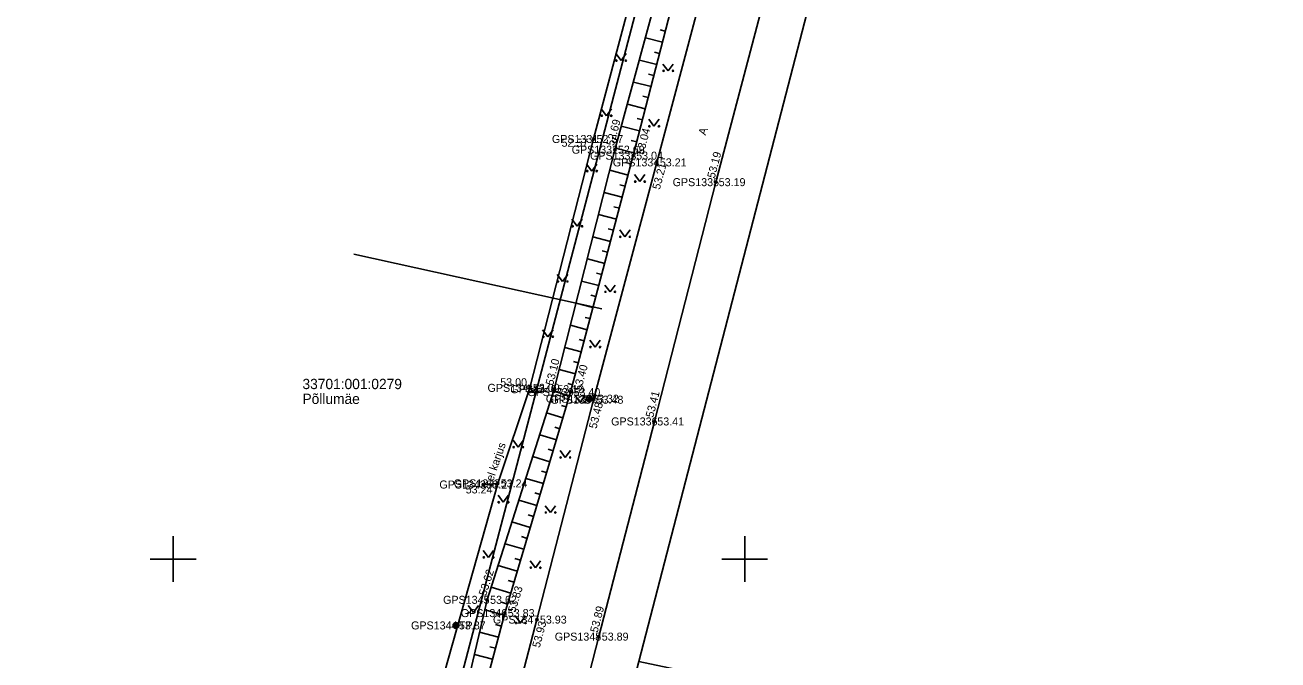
# Model space of a CAD drawing. Extents: x 551623 to 559850, y 6561220 to 6567135.
# Drawn here: x 555087 to 555196.6, y 6565041.2 to 6565096.7 of the extents above; entities that cross this region are included whole.
import ezdxf

# ---------------------------------------------------------------- set-up
doc = ezdxf.new("R2010")
doc.units = 0
for name, color, linetype in [('AED', 7, 'Continuous'), ('DTRASS', 7, 'Continuous'), ('HALJASTUS', 7, 'Continuous'), ('KORGUS-EH2000', 7, 'Continuous'), ('MOOTKORG-EH2000', 7, 'Continuous'), ('MOOTMPUNKT', 7, 'Continuous'), ('MOOTNR', 7, 'Continuous'), ('MOOTPIIR', 7, 'Continuous'), ('PIIR', 7, 'Continuous'), ('POST', 7, 'Continuous'), ('RELJEEF', 7, 'Continuous'), ('TEE', 7, 'Continuous'), ('VORK', 7, 'Continuous')]:
    doc.layers.add(name, color=color, linetype=linetype)

msp = doc.modelspace()

# ---------------------------------------------------------------- linework, layer by layer
at = {"layer": 'AED'}
msp.add_lwpolyline([(555179.37, 6565300.08), (555180.24, 6565299.85), (555180.75, 6565290.87), (555180.14, 6565280.62), (555178.98, 6565264.79), (555177.98, 6565255.29), (555177.31, 6565249.05), (555173.49, 6565227.42), (555169.73, 6565212.42), (555163.78, 6565189.53), (555156.09, 6565161.76), (555151.43, 6565143.9), (555146.99, 6565125.89), (555142.27, 6565107.51), (555136.77, 6565086.76), (555131.21, 6565064.98), (555128.39, 6565056.62), (555127.14, 6565056.52)], dxfattribs=at)
at = {"layer": 'DTRASS'}
msp.add_line((555137.51, 6565071.9), (555115.8, 6565076.67), dxfattribs=at)
at = {"layer": 'HALJASTUS'}
for p, q in [((555138.71, 6565094.23), (555139.18, 6565093.62)), ((555139.18, 6565093.62), (555139.62, 6565094.23)), ((555142.84, 6565093.32), (555143.3, 6565092.72)), ((555143.3, 6565092.72), (555143.75, 6565093.32)), ((555137.43, 6565089.39), (555137.9, 6565088.79)), ((555137.9, 6565088.79), (555138.34, 6565089.39)), ((555141.6, 6565088.48), (555142.06, 6565087.87)), ((555142.06, 6565087.87), (555142.51, 6565088.48)), ((555136.15, 6565084.56), (555136.62, 6565083.95)), ((555136.62, 6565083.95), (555137.06, 6565084.56)), ((555140.36, 6565083.64), (555140.82, 6565083.03)), ((555140.82, 6565083.03), (555141.27, 6565083.64)), ((555134.88, 6565079.73), (555135.34, 6565079.12)), ((555135.34, 6565079.12), (555135.78, 6565079.73)), ((555139.06, 6565078.81), (555139.52, 6565078.2)), ((555139.52, 6565078.2), (555139.97, 6565078.81)), ((555133.6, 6565074.89), (555134.06, 6565074.29)), ((555134.06, 6565074.29), (555134.51, 6565074.89)), ((555137.75, 6565073.98), (555138.22, 6565073.38)), ((555138.22, 6565073.38), (555138.66, 6565073.98)), ((555132.32, 6565070.06), (555132.78, 6565069.45)), ((555132.78, 6565069.45), (555133.23, 6565070.06)), ((555136.45, 6565069.16), (555136.91, 6565068.55)), ((555136.91, 6565068.55), (555137.36, 6565069.16)), ((555131.04, 6565065.23), (555131.5, 6565064.62)), ((555131.5, 6565064.62), (555131.95, 6565065.23)), ((555135.14, 6565064.33), (555135.61, 6565063.72)), ((555135.61, 6565063.72), (555136.05, 6565064.33)), ((555129.73, 6565060.4), (555130.19, 6565059.79)), ((555130.19, 6565059.79), (555130.64, 6565060.4)), ((555133.84, 6565059.5), (555134.3, 6565058.89)), ((555134.3, 6565058.89), (555134.75, 6565059.5)), ((555128.42, 6565055.58), (555128.88, 6565054.97)), ((555128.88, 6565054.97), (555129.33, 6565055.58)), ((555132.53, 6565054.67), (555133, 6565054.07)), ((555133, 6565054.07), (555133.44, 6565054.67)), ((555127.11, 6565050.75), (555127.57, 6565050.14)), ((555127.57, 6565050.14), (555128.01, 6565050.75)), ((555131.23, 6565049.85), (555131.69, 6565049.24)), ((555131.69, 6565049.24), (555132.14, 6565049.85)), ((555125.79, 6565045.93), (555126.26, 6565045.32)), ((555126.26, 6565045.32), (555126.7, 6565045.93)), ((555129.92, 6565045.02), (555130.39, 6565044.41)), ((555130.39, 6565044.41), (555130.83, 6565045.02))]:
    msp.add_line(p, q, dxfattribs=at)
for centre in [(555138.77, 6565093.62), (555139.6, 6565093.62), (555142.9, 6565092.72), (555143.73, 6565092.72), (555137.5, 6565088.79), (555138.32, 6565088.79), (555141.66, 6565087.87), (555142.49, 6565087.87), (555136.22, 6565083.95), (555137.05, 6565083.95), (555140.42, 6565083.03), (555141.25, 6565083.03), (555134.94, 6565079.12), (555135.77, 6565079.12), (555139.12, 6565078.2), (555139.95, 6565078.2), (555133.66, 6565074.29), (555134.49, 6565074.29), (555137.82, 6565073.38), (555138.64, 6565073.38), (555132.38, 6565069.45), (555133.21, 6565069.45), (555136.51, 6565068.55), (555137.34, 6565068.55), (555131.1, 6565064.62), (555131.93, 6565064.62), (555135.21, 6565063.72), (555136.03, 6565063.72), (555129.79, 6565059.79), (555130.62, 6565059.79), (555133.9, 6565058.89), (555134.73, 6565058.89), (555128.48, 6565054.97), (555129.31, 6565054.97), (555132.6, 6565054.07), (555133.43, 6565054.07), (555127.17, 6565050.14), (555128, 6565050.14), (555131.29, 6565049.24), (555132.12, 6565049.24), (555125.85, 6565045.32), (555126.68, 6565045.32), (555129.99, 6565044.41), (555130.82, 6565044.41)]:
    msp.add_circle(centre, 0.055, dxfattribs=at)
at = {"layer": 'KORGUS-EH2000'}
for centre in [(555136.77, 6565086.76), (555138.64, 6565085.82), (555140.24, 6565085.3), (555142.31, 6565084.71), (555147.46, 6565082.98), (555131.21, 6565064.98), (555133.34, 6565064.86), (555134.76, 6565064.61), (555136.78, 6565063.94), (555142.09, 6565062.04), (555128.39, 6565056.62), (555127.46, 6565046.43), (555129.01, 6565045.27), (555131.82, 6565044.7), (555137.23, 6565043.21)]:
    msp.add_circle(centre, 0.1, dxfattribs=at)
at = {"layer": 'MOOTMPUNKT'}
for centre in [(555136.77, 6565086.76), (555138.64, 6565085.82), (555140.24, 6565085.3), (555142.31, 6565084.71), (555147.46, 6565082.98), (555131.21, 6565064.98), (555133.34, 6565064.86), (555134.76, 6565064.61), (555136.38, 6565064.03), (555136.78, 6565063.94), (555142.09, 6565062.04), (555127.14, 6565056.52), (555128.39, 6565056.62), (555127.46, 6565046.43), (555129.01, 6565045.27), (555124.73, 6565044.19), (555131.82, 6565044.7), (555137.23, 6565043.21)]:
    msp.add_circle(centre, 0.1, dxfattribs=at)
at = {"layer": 'MOOTPIIR'}
msp.add_lwpolyline([(555142.27, 6565107.51), (555136.77, 6565086.76), (555131.21, 6565064.98), (555128.39, 6565056.62), (555119.76, 6565026.04), (555115.39, 6565012.5), (555109.89, 6564994.45), (555103.31, 6564985.64), (555107.27, 6564983.14), (555108.26, 6564982.26), (555115, 6564980.21), (555128.16, 6564974.35), (555131.46, 6564980.12), (555132.34, 6564987.71), (555130.63, 6564989.25), (555127.53, 6564990.41), (555124.13, 6564996.67), (555128.45, 6565009.12), (555131.98, 6565022.77), (555137.23, 6565043.21), (555142.09, 6565062.04), (555147.46, 6565082.98), (555153.12, 6565104.46)], dxfattribs=at)
at = {"layer": 'PIIR'}
for points in [[(555171.91, 6565394.64), (555191.35, 6565341.19), (555195.08, 6565294.61), (555195.28, 6565271.63), (555191.64, 6565237.48), (555173.84, 6565168.77), (555173.21, 6565166.35), (555172.58, 6565163.93), (555140.74, 6565041.04), (555133.32, 6565012.53), (555119.68, 6564972.95), (555107.79, 6564965.53), (555093.78, 6564958.98), (555080.97, 6564954.71), (555007.97, 6564939.78), (554928.66, 6564923.99)], [(554924.73, 6564941.05), (555076.32, 6564971.61), (555087.28, 6564975.26), (555098.22, 6564980.37), (555106.03, 6564987.06), (555108.27, 6564991.27), (555117.14, 6565008.97), (555172.7, 6565220.76), (555176.93, 6565240.09), (555179.22, 6565254.85), (555180.41, 6565269.99), (555180.8, 6565287.7), (555180.26, 6565306.43), (555178.11, 6565321.18), (555176.49, 6565331.05), (555172.72, 6565345.23), (555166.64, 6565360.5)]]:
    msp.add_lwpolyline(points, dxfattribs=at)
for points in [[(554962.55, 6565234.93), (555180.26, 6565306.43), (555180.8, 6565287.7), (555180.41, 6565269.99), (555179.22, 6565254.85), (555176.93, 6565240.09), (555172.7, 6565220.76), (555117.14, 6565008.97), (555108.27, 6564991.27)], [(555172.58, 6565163.93), (555173.21, 6565166.35), (555225.89, 6565157.13), (555231.12, 6565150.64), (555239.11, 6565139), (555273.15, 6565087.34), (555275.41, 6565088.83), (555288.85, 6565092.31), (555289.83, 6565088.53), (555295.15, 6565083.63), (555324.46, 6565074.96), (555339.51, 6565058.58), (555337.29, 6565046.66), (555323.9, 6565035.68), (555298.08, 6565033.06), (555286.82, 6565022.41), (555284.62, 6565010.72), (555273.43, 6565013.07), (555140.74, 6565041.04)]]:
    msp.add_lwpolyline(points, close=True, dxfattribs=at)
at = {"layer": 'POST'}
msp.add_line((555136.2, 6565063.85), (555136.55, 6565064.2), dxfattribs=at)
for centre, radius in [((555136.38, 6565064.03), 0.25), ((555124.73, 6565044.19), 0.25), ((555124.73, 6565044.19), 0.225), ((555124.73, 6565044.19), 0.2), ((555124.73, 6565044.19), 0.175), ((555124.73, 6565044.19), 0.15), ((555124.73, 6565044.19), 0.125), ((555124.73, 6565044.19), 0.1), ((555124.73, 6565044.19), 0.075), ((555124.73, 6565044.19), 0.05), ((555124.73, 6565044.19), 0.025)]:
    msp.add_circle(centre, radius, dxfattribs=at)
for radius, start, end in [(0.225, 224.8541, 45.0356), (0.2, 224.8427, 45.047), (0.175, 224.8281, 45.0616), (0.15, 224.8087, 45.081), (0.125, 224.7814, 45.1083), (0.1, 224.7406, 45.1491), (0.075, 224.6725, 45.2172), (0.05, 224.5363, 45.3534), (0.025, 224.1278, 45.7619)]:
    msp.add_arc((555136.38, 6565064.03), radius, start, end, dxfattribs=at)
at = {"layer": 'RELJEEF'}
for p, q in [((555142.8, 6565095.22), (555141.31, 6565095.6)), ((555143.05, 6565096.19), (555142.61, 6565096.3)), ((555142.55, 6565094.25), (555142.1, 6565094.37)), ((555142.3, 6565093.28), (555140.78, 6565093.67)), ((555142.05, 6565092.31), (555141.59, 6565092.43)), ((555141.8, 6565091.35), (555140.26, 6565091.74)), ((555141.55, 6565090.38), (555141.08, 6565090.5)), ((555141.3, 6565089.41), (555139.73, 6565089.81)), ((555140.8, 6565087.47), (555139.2, 6565087.88)), ((555141.05, 6565088.44), (555140.58, 6565088.56)), ((555140.3, 6565085.54), (555138.68, 6565085.95)), ((555140.55, 6565086.5), (555140.07, 6565086.63)), ((555140.05, 6565084.57), (555139.57, 6565084.7)), ((555139.79, 6565083.6), (555138.19, 6565084.03)), ((555139.54, 6565082.64), (555139.06, 6565082.76)), ((555139.28, 6565081.67), (555137.7, 6565082.09)), ((555138.77, 6565079.74), (555137.21, 6565080.15)), ((555139.03, 6565080.7), (555138.55, 6565080.83)), ((555138.26, 6565077.8), (555136.72, 6565078.21)), ((555138.51, 6565078.77), (555138.05, 6565078.89)), ((555138, 6565076.84), (555137.54, 6565076.96)), ((555137.75, 6565075.87), (555136.23, 6565076.27)), ((555137.49, 6565074.9), (555137.04, 6565075.02)), ((555137.23, 6565073.94), (555135.73, 6565074.33)), ((555136.98, 6565072.97), (555136.53, 6565073.09)), ((555136.72, 6565072), (555135.24, 6565072.39)), ((555136.21, 6565070.07), (555134.75, 6565070.46)), ((555136.47, 6565071.04), (555136.03, 6565071.15)), ((555135.95, 6565069.1), (555135.52, 6565069.22)), ((555135.7, 6565068.14), (555134.26, 6565068.52)), ((555135.44, 6565067.17), (555135.01, 6565067.28)), ((555135.19, 6565066.2), (555133.77, 6565066.58)), ((555134.93, 6565065.24), (555134.51, 6565065.35)), ((555134.66, 6565064.27), (555133.28, 6565064.68)), ((555134.09, 6565062.36), (555132.67, 6565062.78)), ((555134.38, 6565063.31), (555133.96, 6565063.44)), ((555133.81, 6565061.4), (555133.38, 6565061.53)), ((555133.52, 6565060.44), (555132.06, 6565060.87)), ((555133.24, 6565059.48), (555132.79, 6565059.61)), ((555132.95, 6565058.52), (555131.46, 6565058.97)), ((555132.67, 6565057.56), (555132.21, 6565057.7)), ((555132.38, 6565056.6), (555130.85, 6565057.06)), ((555131.81, 6565054.69), (555130.24, 6565055.15)), ((555132.1, 6565055.65), (555131.63, 6565055.78)), ((555131.53, 6565053.73), (555131.05, 6565053.87)), ((555131.24, 6565052.77), (555129.63, 6565053.25)), ((555130.96, 6565051.81), (555130.47, 6565051.96)), ((555130.67, 6565050.85), (555129.03, 6565051.34)), ((555130.1, 6565048.94), (555128.42, 6565049.44)), ((555130.39, 6565049.89), (555129.89, 6565050.04)), ((555129.53, 6565047.02), (555127.81, 6565047.53)), ((555129.82, 6565047.98), (555129.31, 6565048.13)), ((555129.25, 6565046.06), (555128.72, 6565046.22)), ((555128.97, 6565045.1), (555127.26, 6565045.56)), ((555128.71, 6565044.13), (555128.2, 6565044.27)), ((555128.45, 6565043.17), (555126.8, 6565043.61)), ((555128.19, 6565042.2), (555127.71, 6565042.33)), ((555127.94, 6565041.24), (555126.35, 6565041.66))]:
    msp.add_line(p, q, dxfattribs=at)
for points in [[(555119.66, 6565010.32), (555123.71, 6565025.31), (555129.01, 6565045.27), (555134.76, 6565064.61), (555140.24, 6565085.3), (555145.72, 6565106.56), (555150.38, 6565124.53), (555152, 6565131.19), (555152.3, 6565137.3)], [(555119.66, 6565010.32), (555122.57, 6565025.47), (555127.46, 6565046.43), (555133.34, 6565064.86), (555138.64, 6565085.82), (555144.36, 6565106.83), (555149.09, 6565124.76), (555150.58, 6565131.59), (555152.3, 6565137.3)]]:
    msp.add_lwpolyline(points, dxfattribs=at)
at = {"layer": 'TEE'}
for points in [[(555115, 6564980.21), (555119.47, 6564986.79), (555121.43, 6564990.44), (555124.13, 6564996.67), (555128.45, 6565009.12), (555131.98, 6565022.77), (555137.23, 6565043.21), (555142.09, 6565062.04), (555147.46, 6565082.98), (555153.12, 6565104.46), (555157.98, 6565122.31), (555163.2, 6565141.62), (555168.3, 6565162.21), (555168.74, 6565163.56), (555174.48, 6565185.52), (555180.71, 6565208.97), (555185.09, 6565226.84), (555186.8, 6565233.51), (555187.91, 6565235.65)], [(555148, 6565106.07), (555142.31, 6565084.71), (555136.78, 6565063.94), (555131.82, 6565044.7), (555126.53, 6565024.44), (555123, 6565010.82), (555119.08, 6564999.09), (555116.16, 6564993.2), (555108.26, 6564982.26)]]:
    msp.add_lwpolyline(points, dxfattribs=at)
at = {"layer": 'VORK'}
for p, q in [((555100, 6565052), (555100, 6565048)), ((555150, 6565052), (555150, 6565048)), ((555098, 6565050), (555102, 6565050)), ((555148, 6565050), (555152, 6565050))]:
    msp.add_line(p, q, dxfattribs=at)

# ---------------------------------------------------------------- texts
at = {"layer": 'AED'}
msp.add_text('el karjus', height=0.7, rotation=71.28, dxfattribs=at).set_placement((555127.99, 6565056.75))
at = {"layer": 'KORGUS-EH2000'}
for s, rotation, p in [(' 52.69', 74.7721, (555138.47, 6565085.86)), (' 53.04', 75.5515, (555141.09, 6565085.08)), (' 53.19', 75.2386, (555147.3, 6565083.02)), (' 53.21', 75.107, (555142.5, 6565082.03)), (' 53.10', 75.7932, (555133.17, 6565064.9)), (' 53.40', 75.1643, (555135.61, 6565064.39)), (' 53.48', 75.5281, (555136.96, 6565061.1)), (' 53.41', 75.5973, (555141.92, 6565062.08)), (' 53.62', 72.3115, (555127.29, 6565046.48)), (' 53.83', 73.4326, (555129.85, 6565045.02)), (' 53.89', 75.5428, (555137.06, 6565043.26)), (' 53.93', 75.3685, (555132, 6565041.94))]:
    msp.add_text(s, height=0.7, rotation=rotation, dxfattribs=at).set_placement(p)
for s, p in [(' 52.57', (555133.71, 6565086.08)), (' 53.00', (555128.35, 6565065.12)), (' 53.24', (555125.33, 6565055.74))]:
    msp.add_text(s, height=0.7, dxfattribs=at).set_placement(p)
at = {"layer": 'MOOTKORG-EH2000'}
for s, p in [(' 52.57', (555136.77, 6565086.41)), (' 52.69', (555138.64, 6565085.47)), (' 53.04', (555140.24, 6565084.95)), (' 53.21', (555142.31, 6565084.36)), (' 53.19', (555147.46, 6565082.63)), (' 53.00', (555131.21, 6565064.63)), (' 53.10', (555133.34, 6565064.51)), (' 53.40', (555134.76, 6565064.26)), (' 53.32', (555136.38, 6565063.68)), (' 53.48', (555136.78, 6565063.59)), (' 53.41', (555142.09, 6565061.69)), (' 53.27', (555127.14, 6565056.17)), (' 53.24', (555128.39, 6565056.27)), (' 53.62', (555127.46, 6565046.08)), (' 53.83', (555129.01, 6565044.92)), (' 53.93', (555131.82, 6565044.35)), (' 53.87', (555124.73, 6565043.84)), (' 53.89', (555137.23, 6565042.86))]:
    msp.add_text(s, height=0.7, dxfattribs=at).set_placement(p)
at = {"layer": 'MOOTNR'}
for s, p in [('GPS1331 ', (555133.13, 6565086.41)), ('GPS1332 ', (555134.86, 6565085.47)), ('GPS1333 ', (555136.46, 6565084.95)), ('GPS1334 ', (555138.46, 6565084.36)), ('GPS1335 ', (555143.69, 6565082.63)), ('GPS1341 ', (555127.5, 6565064.63)), ('GPS1340 ', (555129.49, 6565064.51)), ('GPS1339 ', (555130.98, 6565064.26)), ('GPS1338 ', (555132.6, 6565063.68)), ('GPS1337 ', (555133, 6565063.59)), ('GPS1336 ', (555138.31, 6565061.69)), ('GPS1343 ', (555123.29, 6565056.17)), ('GPS1342 ', (555124.54, 6565056.27)), ('GPS1345 ', (555123.61, 6565046.08)), ('GPS1346 ', (555125.16, 6565044.92)), ('GPS1347 ', (555127.97, 6565044.35)), ('GPS1344 ', (555120.81, 6565043.84)), ('GPS1348 ', (555133.38, 6565042.86))]:
    msp.add_text(s, height=0.7, dxfattribs=at).set_placement(p)
at = {"layer": 'PIIR'}
for s, p in [('33701:001:0279', (555111.31, 6565064.87)), ('Põllumäe', (555111.31, 6565063.57))]:
    msp.add_text(s, height=0.9, dxfattribs=at).set_placement(p)
at = {"layer": 'POST'}
msp.add_text(' TP', height=0.7, dxfattribs=at).set_placement((555124.73, 6565043.84))
at = {"layer": 'TEE'}
msp.add_text('A', height=0.7, rotation=71.8158, dxfattribs=at).set_placement((555146.58, 6565087.03))

doc.saveas('drawing.dxf')
